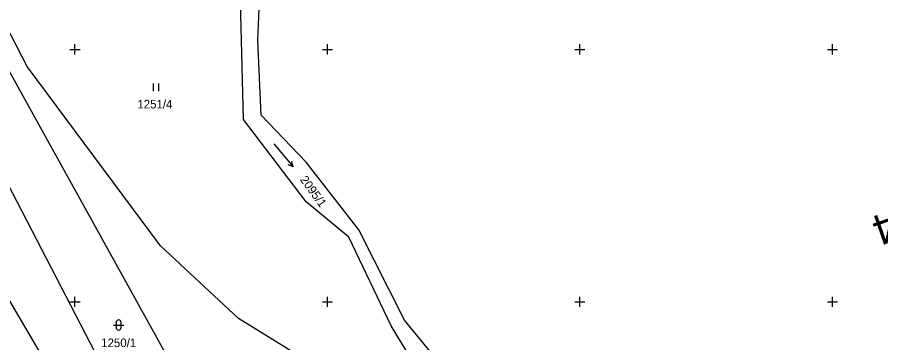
# Model space of a CAD drawing. Extents: x -776734 to -748832, y -1118122 to -976986.
# Drawn here: x -751211.4 to -751040.4, y -1114608.1 to -1114543.6 of the extents above; entities that cross this region are included whole.
import ezdxf

# ---------------------------------------------------------------- set-up
doc = ezdxf.new("R2010")
doc.units = 0
for name, color, linetype in [('KM_Hranice obce', 7, 'Continuous'), ('KM_Hranice parcel', 7, 'Continuous'), ('KM_Parcelní čísla', 7, 'Continuous'), ('KM_Značky kultur', 7, 'Continuous'), ('Level 61 Křížky', 7, 'Continuous'), ('Obvod stavby - Dočasné zábory', 7, 'Continuous'), ('OSA', 7, 'Continuous')]:
    doc.layers.add(name, color=color, linetype=linetype)

msp = doc.modelspace()

# ---------------------------------------------------------------- linework, layer by layer
at = {"layer": 'KM_Hranice obce'}
msp.add_lwpolyline([(-751123.4, -1114617.49), (-751134.76, -1114603.61), (-751143.79, -1114585.76), (-751154.22, -1114572.38), (-751163.11, -1114563.05), (-751163.77, -1114548.27), (-751162.87, -1114526.01), (-751162.13, -1114520.41), (-751158.41, -1114505.99)], dxfattribs=at)
msp.add_lwpolyline([(-751123.4, -1114617.49), (-751134.76, -1114603.61), (-751143.79, -1114585.76), (-751154.22, -1114572.38), (-751163.11, -1114563.05), (-751163.77, -1114548.27), (-751162.87, -1114526.01), (-751162.13, -1114520.41), (-751158.41, -1114505.99)], dxfattribs=at)
at = {"layer": 'KM_Hranice parcel'}
for points in [[(-751248.93, -1114484.17), (-751256.66, -1114493), (-751183.62, -1114634.05), (-751176.58, -1114650.88), (-751162.9, -1114674.22)], [(-751118.24, -1114633.81), (-751125.08, -1114624.94), (-751137.4, -1114604.78), (-751145.79, -1114587.23), (-751154.2, -1114580.18), (-751166.61, -1114563.91), (-751167.39, -1114532.51), (-751161.51, -1114503.66), (-751161.67, -1114499.9)], [(-751118.39, -1114659.47), (-751153.69, -1114640.78), (-751166.28, -1114630.46), (-751169.7, -1114632.51), (-751219.15, -1114543.3), (-751235.21, -1114511.41)], [(-751118.24, -1114633.81), (-751167.63, -1114603.32), (-751183.05, -1114588.89), (-751209.46, -1114553.38), (-751224.59, -1114524.12), (-751229.88, -1114510.58)]]:
    msp.add_lwpolyline(points, dxfattribs=at)
at = {"layer": 'KM_Značky kultur'}
for p, q in [((-751184.421, -1114558.28), (-751184.421, -1114556.78)), ((-751183.42, -1114558.28), (-751183.42, -1114556.78)), ((-751160.644, -1114568.691), (-751156.787, -1114573.287)), ((-751156.787, -1114573.287), (-751157.799, -1114572.861)), ((-751156.787, -1114573.287), (-751157.031, -1114572.216)), ((-751191.861, -1114604.101), (-751191.861, -1114605.102)), ((-751190.859, -1114605.102), (-751190.859, -1114604.101)), ((-751192.361, -1114604.601), (-751190.359, -1114604.601))]:
    msp.add_line(p, q, dxfattribs=at)
for centre, start, end in [((-751191.36, -1114604.1009), 0, 180), ((-751191.36, -1114605.1009), 180, 359.987886)]:
    msp.add_arc(centre, 0.5, start, end, dxfattribs=at)
at = {"layer": 'Level 61 Křížky'}
for p, q in [((-751200, -1114550), (-751200, -1114549)), ((-751150, -1114550), (-751150, -1114549)), ((-751100, -1114550), (-751100, -1114549)), ((-751050, -1114550), (-751050, -1114549)), ((-751201, -1114550), (-751199, -1114550)), ((-751200, -1114551), (-751200, -1114550)), ((-751151, -1114550), (-751149, -1114550)), ((-751150, -1114551), (-751150, -1114550)), ((-751101, -1114550), (-751099, -1114550)), ((-751100, -1114551), (-751100, -1114550)), ((-751051, -1114550), (-751049, -1114550)), ((-751050, -1114551), (-751050, -1114550)), ((-751200, -1114600), (-751200, -1114599)), ((-751150, -1114600), (-751150, -1114599)), ((-751100, -1114600), (-751100, -1114599)), ((-751050, -1114600), (-751050, -1114599)), ((-751201, -1114600), (-751199, -1114600)), ((-751200, -1114601), (-751200, -1114600)), ((-751151, -1114600), (-751149, -1114600)), ((-751150, -1114601), (-751150, -1114600)), ((-751101, -1114600), (-751099, -1114600)), ((-751100, -1114601), (-751100, -1114600)), ((-751051, -1114600), (-751049, -1114600)), ((-751050, -1114601), (-751050, -1114600))]:
    msp.add_line(p, q, dxfattribs=at)
at = {"layer": 'Obvod stavby - Dočasné zábory'}
msp.add_line((-751223.3466, -1114582.2868), (-751202.801, -1114617.0498), dxfattribs=at)

# ---------------------------------------------------------------- texts
at = {"layer": 'KM_Parcelní čísla'}
for s, p in [('1251/4', (-751187.657, -1114561.71)), ('1250/1', (-751194.817, -1114608.98))]:
    msp.add_text(s, height=1.7, dxfattribs=at).set_placement(p)
msp.add_text('2095/1', height=1.7, rotation=306, dxfattribs=at).set_placement((-751155.5216, -1114575.8135))
at = {"layer": 'OSA'}
msp.add_text('21,4', height=6, rotation=199.034988, dxfattribs=at).set_placement((-751027.9388, -1114578.2575))

doc.saveas('drawing.dxf')
